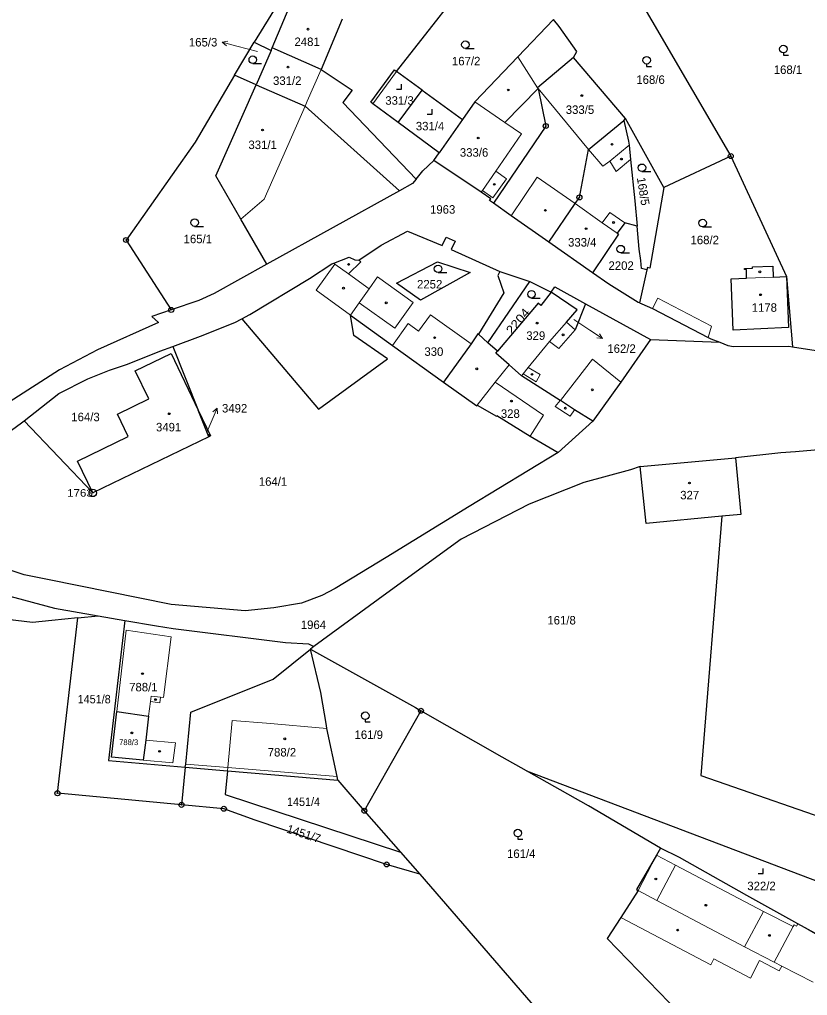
# Model space of a CAD drawing. Extents: x -679733 to -673243, y -1075091 to -1066557.
# Drawn here: x -676920.8 to -676763.1, y -1071303.8 to -1071108.5 of the extents above; entities that cross this region are included whole.
import ezdxf
from ezdxf.enums import TextEntityAlignment as Align

# ---------------------------------------------------------------- set-up
doc = ezdxf.new("R2010")
doc.units = 0
doc.header["$LTSCALE"] = 0.68
for name, color, linetype, lineweight in [('1', 7, 'Continuous', 25), ('3', 7, 'Continuous', 25), ('4', 7, 'Continuous', 13), ('5', 7, 'Continuous', 25), ('7', 7, 'Continuous', 13), ('8', 7, 'Continuous', 25)]:
    doc.layers.add(name, color=color, linetype=linetype, lineweight=lineweight)
doc.layers.add('2', color=7, linetype='Continuous')

msp = doc.modelspace()

# ---------------------------------------------------------------- linework, layer by layer
at = {"layer": '1'}
for p, q in [((-676877.78, -1071119.63), (-676873.89, -1071113.02)), ((-676870.47, -1071114.65), (-676873.5, -1071121.52)), ((-676860.46, -1071118.47), (-676870.25, -1071114.15)), ((-676840.25, -1071122.59), (-676845.36, -1071118.86)), ((-676873.5, -1071121.52), (-676877.78, -1071119.63)), ((-676845.04, -1071129.09), (-676840.25, -1071122.59)), ((-676840.25, -1071122.59), (-676832.2, -1071128.47)), ((-676856.13, -1071125.1), (-676841.47, -1071140.44)), ((-676832.2, -1071128.47), (-676836.84, -1071135.15)), ((-676791.91, -1071142.06), (-676799.55, -1071128.3)), ((-676778.49, -1071135.82), (-676791.91, -1071142.06)), ((-676844.79, -1071142.76), (-676871.32, -1071157.41)), ((-676806.17, -1071159.19), (-676814.93, -1071153.03)), ((-676890.15, -1071173.9), (-676885.09, -1071186.63)), ((-676882.95, -1071192.01), (-676885.09, -1071186.63)), ((-676906.17, -1071203.21), (-676919.89, -1071188.77)), ((-676796.64, -1071197.95), (-676777.57, -1071196.16)), ((-676909.14, -1071228.22), (-676905.1, -1071227.83)), ((-676905.1, -1071227.83), (-676899.74, -1071228.73)), ((-676861.92, -1071233.98), (-676862.58, -1071234.47)), ((-676887.69, -1071258.07), (-676888.4, -1071265.64)), ((-676857.12, -1071260.7), (-676851.83, -1071266.81))]:
    msp.add_line(p, q, dxfattribs=at)
for points in [[(-676793.14, -1071053.68), (-676797.97, -1071066.61), (-676788.18, -1071086.47), (-676801.96, -1071095.51), (-676778.49, -1071135.82)], [(-676857.6, -1071086.69), (-676864.93, -1071098.48), (-676873.89, -1071113.02), (-676870.47, -1071114.65)], [(-676845.04, -1071129.09), (-676850.14, -1071125.32), (-676850.53, -1071125.03), (-676845.78, -1071118.55), (-676845.36, -1071118.86), (-676827.58, -1071096.12)], [(-676870.47, -1071114.65), (-676870.25, -1071114.15), (-676866.11, -1071104.26)], [(-676856.28, -1071108.41), (-676860.46, -1071118.47), (-676854.26, -1071122.58), (-676856.13, -1071125.1)], [(-676813.94, -1071108.44), (-676821.09, -1071115.91), (-676829.74, -1071124.93), (-676832.2, -1071128.47)], [(-676809.98, -1071116.08), (-676809.27, -1071114.86), (-676812.85, -1071109.88), (-676813.94, -1071108.44)], [(-676809.98, -1071116.08), (-676817.18, -1071122.12), (-676817.06, -1071122.27), (-676815.53, -1071129.79), (-676826.01, -1071145.25)], [(-676799.92, -1071128.7), (-676799.55, -1071128.3), (-676809.98, -1071116.08)], [(-676877.78, -1071119.63), (-676885.68, -1071133.05), (-676899.52, -1071152.6), (-676890.48, -1071166.6)], [(-676871.32, -1071157.41), (-676876.55, -1071148.41), (-676881.56, -1071139.78), (-676873.5, -1071121.52)], [(-676873.5, -1071121.52), (-676863.7, -1071125.84), (-676844.79, -1071142.76)], [(-676814.93, -1071153.03), (-676809.65, -1071145.3), (-676808.79, -1071144.07), (-676806.98, -1071134.48), (-676799.92, -1071128.7)], [(-676799.92, -1071128.7), (-676798.95, -1071132.83), (-676798.86, -1071133.65), (-676798.54, -1071136.51), (-676797.67, -1071144.74), (-676797.21, -1071149.8)], [(-676841.47, -1071140.44), (-676840.12, -1071138.77), (-676837.92, -1071136.7), (-676836.84, -1071135.15), (-676845.04, -1071129.09)], [(-676778.49, -1071135.82), (-676767.35, -1071159.92), (-676766.17, -1071173.98)], [(-676826.01, -1071145.25), (-676826.77, -1071144.7), (-676826.51, -1071144.33), (-676828.45, -1071143.05), (-676837.92, -1071136.7)], [(-676841.47, -1071140.44), (-676842.17, -1071141.31), (-676844.79, -1071142.76)], [(-676791.91, -1071142.06), (-676794.69, -1071158.22), (-676795.17, -1071158.11), (-676795.32, -1071158.59), (-676796.79, -1071165.18)], [(-676814.93, -1071153.03), (-676822.44, -1071147.73), (-676826.01, -1071145.25)], [(-676797.21, -1071149.8), (-676799.73, -1071149.16), (-676801.22, -1071151.23), (-676800.98, -1071151.4), (-676806.17, -1071159.19)], [(-676795.32, -1071158.59), (-676796.36, -1071158.32), (-676796.51, -1071156.67), (-676796.81, -1071154.44), (-676797.21, -1071149.8)], [(-676876.35, -1071168.39), (-676874.71, -1071167.51), (-676862.8, -1071160.32), (-676858.32, -1071157.37), (-676857.95, -1071157.23), (-676854.85, -1071156.03), (-676853.75, -1071156.57), (-676852.9, -1071156.65), (-676848.45, -1071153.64), (-676843.22, -1071150.8), (-676836.24, -1071153.72), (-676835.46, -1071152.04), (-676833.67, -1071152.82), (-676834.44, -1071154.5), (-676824.74, -1071158.88), (-676818.68, -1071160.89), (-676814.42, -1071163.02)], [(-676871.32, -1071157.41), (-676881.9, -1071163.29), (-676884.93, -1071164.7), (-676890.48, -1071166.6)], [(-676824.74, -1071158.88), (-676825.09, -1071159.72), (-676823.89, -1071163.15), (-676829.01, -1071171.46), (-676829.14, -1071171.36), (-676830.45, -1071173.38), (-676836, -1071181.05)], [(-676796.79, -1071165.18), (-676797, -1071165.11), (-676802.89, -1071161.43), (-676806.17, -1071159.19)], [(-676825.16, -1071174.86), (-676827.1, -1071173.15), (-676818.68, -1071160.89)], [(-676814.42, -1071163.02), (-676813.71, -1071161.99), (-676807.6, -1071165.39)], [(-676814.42, -1071163.02), (-676816.51, -1071165.68), (-676817.04, -1071165.26), (-676825.16, -1071174.86)], [(-676807.6, -1071165.39), (-676809.62, -1071170.56), (-676811.35, -1071169.06), (-676809.21, -1071166.54), (-676814.42, -1071163.02)], [(-676807.6, -1071165.39), (-676794.56, -1071172.5), (-676780.71, -1071173.06)], [(-676796.79, -1071165.18), (-676796.27, -1071165.34), (-676794.13, -1071166.29), (-676783, -1071172.09), (-676782.46, -1071172.37), (-676780.71, -1071173.06)], [(-676890.48, -1071166.6), (-676894.38, -1071167.94), (-676893, -1071169.08), (-676905.21, -1071174.56), (-676912.81, -1071178.6), (-676922.87, -1071185.06), (-676945.34, -1071201.32)], [(-676876.35, -1071168.39), (-676861, -1071186.45), (-676847.18, -1071176.4), (-676853.95, -1071171.68), (-676854.61, -1071167.62), (-676846.2, -1071173.69), (-676836, -1071181.05)], [(-676890.15, -1071173.9), (-676884.63, -1071171.82), (-676877.71, -1071169.12), (-676876.35, -1071168.39)], [(-676766.17, -1071173.98), (-676758.83, -1071175.12), (-676758.81, -1071175.27), (-676754.44, -1071174.78), (-676754.47, -1071174.63), (-676748.42, -1071173.39), (-676725.22, -1071168.28)], [(-676794.56, -1071172.5), (-676800.52, -1071181.04), (-676806.13, -1071188.83), (-676813.05, -1071195.13)], [(-676780.71, -1071173.06), (-676779.09, -1071173.69), (-676777.92, -1071173.91), (-676766.9, -1071173.87), (-676766.17, -1071173.98)], [(-676919.89, -1071188.77), (-676912.99, -1071183.34), (-676907.18, -1071180.41), (-676902.83, -1071178.62), (-676899.25, -1071177.43), (-676892.74, -1071174.87), (-676890.15, -1071173.9)], [(-676906.17, -1071203.21), (-676909.26, -1071196.88), (-676899.06, -1071191.95), (-676901.24, -1071187.44), (-676894.98, -1071184.41), (-676897.69, -1071178.8), (-676890.47, -1071175.31), (-676885.09, -1071186.63)], [(-676806.13, -1071188.83), (-676809.76, -1071186.56), (-676812.56, -1071184.75), (-676812.64, -1071184.69), (-676820.39, -1071179.77), (-676822.87, -1071177.58), (-676825.48, -1071175.24), (-676825.16, -1071174.86)], [(-676836, -1071181.05), (-676829.34, -1071185.76), (-676829.28, -1071185.67), (-676825.38, -1071187.84), (-676825.32, -1071187.75), (-676818.64, -1071191.88), (-676813.05, -1071195.13)], [(-676885.09, -1071186.63), (-676882.62, -1071191.82), (-676882.95, -1071192.01), (-676906.17, -1071203.21)], [(-676941.41, -1071204.66), (-676937.36, -1071201.7), (-676927.49, -1071194.31), (-676920.45, -1071189.21), (-676919.89, -1071188.77)], [(-676813.05, -1071195.13), (-676830.85, -1071205.93), (-676847.46, -1071216.15), (-676857.65, -1071222.35), (-676860.35, -1071223.76), (-676864.42, -1071225.26), (-676869.93, -1071226.22), (-676875.66, -1071226.79), (-676890.45, -1071225.51), (-676915.22, -1071220.56), (-676919.92, -1071219.59), (-676924.77, -1071217.98), (-676931.56, -1071215.2), (-676941.41, -1071204.66)], [(-676756.38, -1071194.72), (-676756.38, -1071194.17), (-676765.57, -1071194.99), (-676768.46, -1071195.22), (-676777.57, -1071196.16)], [(-676777.57, -1071196.16), (-676776.48, -1071207.53), (-676780.28, -1071207.89)], [(-676796.64, -1071197.95), (-676798.56, -1071198.62), (-676807.92, -1071201.15), (-676818.87, -1071205.44), (-676832.48, -1071212.49), (-676847.35, -1071223.29), (-676861.92, -1071233.98)], [(-676780.28, -1071207.89), (-676795.46, -1071209.33), (-676796.64, -1071197.95)], [(-676780.28, -1071207.89), (-676784.47, -1071259.78), (-676753.77, -1071270.45)], [(-676966.53, -1071210.44), (-676959.98, -1071212.65), (-676937.42, -1071219.99), (-676929.02, -1071222.21), (-676913.84, -1071226.28), (-676905.1, -1071227.83)], [(-676909.14, -1071228.22), (-676914.34, -1071228.72), (-676918.23, -1071229.15), (-676926.12, -1071228.18), (-676958.98, -1071217.29), (-676954.33, -1071236.24)], [(-676888.4, -1071265.64), (-676913.25, -1071263.32), (-676909.14, -1071228.22)], [(-676899.74, -1071228.73), (-676903.05, -1071256.75), (-676887.69, -1071258.07)], [(-676899.74, -1071228.73), (-676893.45, -1071229.78), (-676890.1, -1071230.37), (-676867.62, -1071233.15), (-676862.98, -1071233.44), (-676861.92, -1071233.98)], [(-676887.69, -1071258.07), (-676887.56, -1071257.48), (-676886.53, -1071247.08), (-676870.1, -1071240.47), (-676862.58, -1071234.47)], [(-676862.58, -1071234.47), (-676841.62, -1071246.16), (-676840.49, -1071246.81)], [(-676857.12, -1071260.7), (-676857.28, -1071259.97), (-676859.3, -1071250.33), (-676859.42, -1071249.78), (-676860.55, -1071243.16), (-676862.58, -1071234.47)], [(-676840.49, -1071246.81), (-676851.83, -1071266.81), (-676844.59, -1071275.11), (-676840.75, -1071279.54)], [(-676819.36, -1071258.86), (-676824.25, -1071256.1), (-676840.49, -1071246.81)], [(-676887.69, -1071258.07), (-676879.18, -1071258.8), (-676857.12, -1071260.7)], [(-676879.18, -1071258.8), (-676879.7, -1071263.54), (-676844.59, -1071275.11)], [(-676792.59, -1071274.31), (-676807, -1071265.83), (-676819.36, -1071258.86)], [(-676819.36, -1071258.86), (-676757.33, -1071282.38), (-676755.28, -1071275.51)], [(-676840.75, -1071279.54), (-676847.36, -1071277.56), (-676873.68, -1071268.71), (-676879.93, -1071266.43), (-676888.4, -1071265.64)], [(-676792.59, -1071274.31), (-676793.38, -1071275.68), (-676797.39, -1071282.6), (-676797.01, -1071282.8), (-676800.47, -1071288.15), (-676803.23, -1071292.41), (-676780.46, -1071315.83), (-676795.54, -1071331.55)], [(-676760.24, -1071292.13), (-676765.08, -1071289.42), (-676775.27, -1071283.75), (-676788.79, -1071276.18), (-676792.59, -1071274.31)], [(-676840.75, -1071279.54), (-676819.35, -1071304.16), (-676795.54, -1071331.55)]]:
    msp.add_lwpolyline(points, dxfattribs=at)
for points in [[(-676830.64, -1071159.11), (-676840.62, -1071164.67), (-676845.42, -1071161.23), (-676837.2, -1071156.98)], [(-676778.05, -1071170.61), (-676778.39, -1071160.34), (-676775.32, -1071160.22), (-676775.38, -1071158.49), (-676775.72, -1071158.5), (-676775.73, -1071158.3), (-676774.17, -1071158.24), (-676774.18, -1071157.97), (-676770.07, -1071157.84), (-676769.99, -1071160.02), (-676767.35, -1071159.92), (-676766.96, -1071170.13)], [(-676895.02, -1071247.91), (-676895.57, -1071252.71), (-676896.07, -1071256.68), (-676902.41, -1071256.11), (-676901.36, -1071246.96)]]:
    msp.add_lwpolyline(points, close=True, dxfattribs=at)
at = {"layer": '3'}
for p, q in [((-676831.603, -1071114.26), (-676829.853, -1071114.26)), ((-676874.153, -1071117.27), (-676872.403, -1071117.27)), ((-676796.273, -1071138.89), (-676794.523, -1071138.89)), ((-676885.783, -1071149.87), (-676884.033, -1071149.87)), ((-676784.133, -1071149.96), (-676782.383, -1071149.96)), ((-676800.523, -1071155.17), (-676798.773, -1071155.17)), ((-676837.073, -1071159.11), (-676835.323, -1071159.11)), ((-676818.373, -1071164.21), (-676816.623, -1071164.21))]:
    msp.add_line(p, q, dxfattribs=at)
for points in [[(-676767.97, -1071115.142), (-676767.97, -1071115.64), (-676766.969, -1071115.64)], [(-676795.33, -1071117.382), (-676795.33, -1071117.88), (-676794.329, -1071117.88)], [(-676845.401, -1071122.39), (-676844.4, -1071122.39), (-676844.4, -1071121.39)], [(-676839.231, -1071127.4), (-676838.23, -1071127.4), (-676838.23, -1071126.4)], [(-676851.64, -1071248.552), (-676851.64, -1071249.05), (-676850.639, -1071249.05)], [(-676821.11, -1071272.032), (-676821.11, -1071272.53), (-676820.109, -1071272.53)], [(-676773.001, -1071279.39), (-676772, -1071279.39), (-676772, -1071278.39)]]:
    msp.add_lwpolyline(points, dxfattribs=at)
for centre in [(-676831.6029, -1071113.5098), (-676767.9693, -1071114.3909), (-676874.1529, -1071116.5198), (-676795.3293, -1071116.6309), (-676796.2729, -1071138.1398), (-676885.7829, -1071149.1198), (-676784.1329, -1071149.2098), (-676800.5229, -1071154.4198), (-676837.0729, -1071158.3598), (-676818.3729, -1071163.4598), (-676851.6393, -1071247.8009), (-676821.1093, -1071271.2809)]:
    msp.add_circle(centre, 0.75, dxfattribs=at)
at = {"layer": '4'}
for p, q in [((-676817.18, -1071122.12), (-676821.09, -1071115.91)), ((-676863.24, -1071124.83), (-676860.46, -1071118.47)), ((-676850.14, -1071125.32), (-676845.36, -1071118.86)), ((-676823.7, -1071129.06), (-676817.06, -1071122.27)), ((-676817.06, -1071122.27), (-676806.98, -1071134.48)), ((-676863.24, -1071124.83), (-676863.7, -1071125.84)), ((-676829.74, -1071124.93), (-676823.7, -1071129.06)), ((-676863.7, -1071125.84), (-676871.84, -1071144.4)), ((-676823.7, -1071129.06), (-676820.4, -1071131.32)), ((-676820.4, -1071131.32), (-676825.52, -1071138.83)), ((-676806.98, -1071134.48), (-676804.07, -1071137.85)), ((-676802.71, -1071136.85), (-676798.86, -1071133.65)), ((-676801.45, -1071138.86), (-676798.54, -1071136.51)), ((-676804.07, -1071137.85), (-676802.71, -1071136.85)), ((-676802.71, -1071136.85), (-676801.45, -1071138.86)), ((-676825.52, -1071138.83), (-676828.19, -1071142.67)), ((-676823.38, -1071140.36), (-676826.11, -1071144.16)), ((-676825.52, -1071138.83), (-676823.38, -1071140.36)), ((-676822.44, -1071147.73), (-676817.24, -1071140.02)), ((-676817.24, -1071140.02), (-676809.65, -1071145.3)), ((-676876.55, -1071148.41), (-676871.84, -1071144.4)), ((-676828.19, -1071142.67), (-676828.45, -1071143.05)), ((-676828.19, -1071142.67), (-676826.11, -1071144.16)), ((-676809.65, -1071145.3), (-676804.21, -1071149.14)), ((-676804.21, -1071149.14), (-676802.67, -1071147.07)), ((-676802.67, -1071147.07), (-676799.73, -1071149.16)), ((-676804.21, -1071149.14), (-676801.22, -1071151.23)), ((-676861.49, -1071162.66), (-676857.7, -1071157.41)), ((-676857.95, -1071157.23), (-676857.7, -1071157.41)), ((-676857.7, -1071157.41), (-676854.99, -1071159.37)), ((-676852.53, -1071156.98), (-676854.99, -1071159.37)), ((-676852.53, -1071156.98), (-676852.9, -1071156.65)), ((-676854.99, -1071159.37), (-676850.86, -1071162.36)), ((-676850.86, -1071162.36), (-676849.17, -1071159.99)), ((-676849.17, -1071159.99), (-676842.03, -1071165.1)), ((-676775.32, -1071160.22), (-676769.99, -1071160.02)), ((-676854.61, -1071167.62), (-676861.49, -1071162.66)), ((-676852.84, -1071165.14), (-676850.86, -1071162.36)), ((-676854.61, -1071167.62), (-676852.84, -1071165.14)), ((-676852.84, -1071165.14), (-676845.71, -1071170.23)), ((-676842.03, -1071165.1), (-676845.71, -1071170.23)), ((-676794.13, -1071166.29), (-676793.07, -1071164.26)), ((-676793.07, -1071164.26), (-676782.37, -1071169.82)), ((-676840.98, -1071170.84), (-676838.61, -1071167.55)), ((-676838.61, -1071167.55), (-676830.45, -1071173.38)), ((-676846.2, -1071173.69), (-676843.06, -1071169.33)), ((-676843.06, -1071169.33), (-676840.98, -1071170.84)), ((-676811.35, -1071169.06), (-676814.75, -1071172.94)), ((-676782.37, -1071169.82), (-676783, -1071172.09)), ((-676827.1, -1071173.15), (-676829.01, -1071171.46)), ((-676812.89, -1071174.31), (-676809.62, -1071170.56)), ((-676819.01, -1071178.09), (-676814.75, -1071172.94)), ((-676814.75, -1071172.94), (-676812.89, -1071174.31)), ((-676825.67, -1071181.06), (-676822.87, -1071177.58)), ((-676812.56, -1071184.75), (-676806.2, -1071176.46)), ((-676806.2, -1071176.46), (-676800.52, -1071181.04)), ((-676820.39, -1071179.77), (-676820.04, -1071179.35)), ((-676820.04, -1071179.35), (-676819.01, -1071178.09)), ((-676820.04, -1071179.35), (-676817.46, -1071180.99)), ((-676819.01, -1071178.09), (-676816.65, -1071179.53)), ((-676817.46, -1071180.99), (-676816.65, -1071179.53)), ((-676825.67, -1071181.06), (-676829.28, -1071185.67)), ((-676825.67, -1071181.06), (-676815.97, -1071187.62)), ((-676812.64, -1071184.69), (-676813.61, -1071185.89)), ((-676813.61, -1071185.89), (-676810.62, -1071187.88)), ((-676809.76, -1071186.56), (-676810.62, -1071187.88)), ((-676815.97, -1071187.62), (-676818.64, -1071191.88)), ((-676899.46, -1071230.69), (-676901.36, -1071246.96)), ((-676899.46, -1071230.69), (-676890.49, -1071232.02)), ((-676890.49, -1071232.02), (-676892.02, -1071244.18)), ((-676894.46, -1071243.87), (-676894.6, -1071244.98)), ((-676892.62, -1071244.1), (-676894.46, -1071243.87)), ((-676892.76, -1071245.21), (-676892.62, -1071244.1)), ((-676892.02, -1071244.18), (-676892.62, -1071244.1)), ((-676894.6, -1071244.98), (-676895.02, -1071247.91)), ((-676894.6, -1071244.98), (-676892.76, -1071245.21)), ((-676879.13, -1071258.19), (-676878.3, -1071248.73)), ((-676878.3, -1071248.73), (-676871.4, -1071249.31)), ((-676871.4, -1071249.31), (-676859.3, -1071250.33)), ((-676895.57, -1071252.71), (-676889.59, -1071253.25)), ((-676889.59, -1071253.25), (-676890.13, -1071257.21)), ((-676896.07, -1071256.68), (-676890.13, -1071257.21)), ((-676879.13, -1071258.19), (-676887.56, -1071257.48)), ((-676879.13, -1071258.19), (-676879.18, -1071258.8)), ((-676857.28, -1071259.97), (-676879.13, -1071258.19)), ((-676793.38, -1071275.68), (-676797.01, -1071282.8)), ((-676793.38, -1071275.68), (-676789.58, -1071277.69)), ((-676793.29, -1071284.77), (-676789.58, -1071277.69)), ((-676789.58, -1071277.69), (-676771.96, -1071287)), ((-676797.01, -1071282.8), (-676793.29, -1071284.77)), ((-676775.75, -1071294.07), (-676793.29, -1071284.77)), ((-676775.75, -1071294.07), (-676771.96, -1071287)), ((-676771.96, -1071287), (-676765.99, -1071289.97)), ((-676782.52, -1071297.62), (-676800.47, -1071288.15)), ((-676765.99, -1071289.97), (-676769.8, -1071297.11)), ((-676765.99, -1071289.97), (-676765.83, -1071289.66)), ((-676765.83, -1071289.66), (-676765.34, -1071289.91)), ((-676765.34, -1071289.91), (-676765.08, -1071289.42)), ((-676765.08, -1071289.42), (-676761.13, -1071291.71)), ((-676769.8, -1071297.11), (-676775.75, -1071294.07)), ((-676781.89, -1071296.43), (-676782.52, -1071297.62)), ((-676774.56, -1071300.29), (-676781.89, -1071296.43)), ((-676772.72, -1071296.79), (-676774.56, -1071300.29)), ((-676768.78, -1071298.86), (-676772.72, -1071296.79)), ((-676768.27, -1071297.89), (-676769.8, -1071297.11)), ((-676768.78, -1071298.86), (-676768.27, -1071297.89)), ((-676761.98, -1071301.12), (-676768.27, -1071297.89))]:
    msp.add_line(p, q, dxfattribs=at)
at = {"layer": '5'}
for centre, radius in [((-676863.0968, -1071110.4092), 0.175), ((-676867.0968, -1071117.9892), 0.175), ((-676823.0168, -1071122.5792), 0.175), ((-676808.2968, -1071123.6992), 0.175), ((-676872.1868, -1071130.5892), 0.175), ((-676829.0368, -1071132.1892), 0.175), ((-676802.2568, -1071133.4492), 0.175), ((-676800.3868, -1071136.4092), 0.175), ((-676825.8168, -1071141.4592), 0.175), ((-676815.5968, -1071146.6692), 0.175), ((-676807.4568, -1071150.3292), 0.175), ((-676801.9468, -1071149.0992), 0.175), ((-676854.9668, -1071157.4792), 0.175), ((-676772.6768, -1071158.9692), 0.175), ((-676855.9968, -1071162.2392), 0.175), ((-676772.5368, -1071163.5592), 0.175), ((-676847.4368, -1071165.1792), 0.175), ((-676817.2468, -1071169.2292), 0.175), ((-676812.0568, -1071171.5692), 0.175), ((-676837.7568, -1071172.1492), 0.175), ((-676829.3268, -1071178.3792), 0.175), ((-676818.2768, -1071179.4892), 0.175), ((-676806.2068, -1071182.5892), 0.175), ((-676822.3968, -1071184.8392), 0.175), ((-676890.8668, -1071187.3692), 0.175), ((-676811.5968, -1071186.2492), 0.175), ((-676882.9046, -1071191.6294), 0.1172), ((-676786.7768, -1071201.2292), 0.175), ((-676896.2268, -1071239.3892), 0.175), ((-676893.6068, -1071244.5692), 0.175), ((-676898.3368, -1071251.2392), 0.175), ((-676867.7468, -1071252.4292), 0.175), ((-676892.8068, -1071254.9192), 0.175), ((-676793.4968, -1071280.4692), 0.175), ((-676783.4668, -1071285.7292), 0.175), ((-676789.1168, -1071290.6992), 0.175), ((-676770.7668, -1071291.7692), 0.175)]:
    msp.add_circle(centre, radius, dxfattribs=at)
at = {"layer": '7'}
for p, q in [((-676880.249, -1071113.003), (-676879.411, -1071113.746)), ((-676804.192, -1071172.338), (-676804.742, -1071171.363)), ((-676881.307, -1071186.268), (-676882.16, -1071186.994))]:
    msp.add_line(p, q, dxfattribs=at)
for points in [[(-676873.23, -1071114.87), (-676877.35, -1071113.78), (-676880.249, -1071113.003), (-676879.152, -1071112.779)], [(-676809.87, -1071168.49), (-676806.68, -1071170.66), (-676804.192, -1071172.338), (-676805.302, -1071172.193)], [(-676883.29, -1071190.95), (-676882.48, -1071189.03), (-676881.307, -1071186.268), (-676881.238, -1071187.385)]]:
    msp.add_lwpolyline(points, dxfattribs=at)
at = {"layer": '8'}
for centre, radius in [((-676815.53, -1071129.7899), 0.5), ((-676815.53, -1071129.7899), 0.0303), ((-676778.49, -1071135.8199), 0.5), ((-676778.49, -1071135.8199), 0.0303), ((-676808.79, -1071144.0699), 0.5), ((-676808.79, -1071144.0699), 0.0303), ((-676899.52, -1071152.5999), 0.5), ((-676899.52, -1071152.5999), 0.0303), ((-676890.48, -1071166.5999), 0.5), ((-676890.48, -1071166.5999), 0.0303), ((-676906.17, -1071203.2098), 0.75), ((-676906.17, -1071203.2098), 0.03), ((-676840.49, -1071246.8099), 0.5), ((-676840.49, -1071246.8099), 0.0303), ((-676913.25, -1071263.3199), 0.5), ((-676913.25, -1071263.3199), 0.0303), ((-676888.4, -1071265.6399), 0.5), ((-676888.4, -1071265.6399), 0.0303), ((-676879.93, -1071266.4299), 0.5), ((-676879.93, -1071266.4299), 0.0303), ((-676851.83, -1071266.8099), 0.5), ((-676851.83, -1071266.8099), 0.0303), ((-676847.36, -1071277.5599), 0.5), ((-676847.36, -1071277.5599), 0.0303)]:
    msp.add_circle(centre, radius, dxfattribs=at)

# ---------------------------------------------------------------- texts
at = {"layer": '2'}
msp.add_text('165/3', height=1.7, dxfattribs=at).set_placement((-676881.249, -1071113.87), align=Align.RIGHT)
for s, height, p in [('2481', 1.7, (-676865.81, -1071113.779)), ('168/1', 1.7, (-676769.89, -1071119.37)), ('331/2', 1.7, (-676870.1, -1071121.56)), ('333/5', 1.7, (-676811.52, -1071127.37)), ('331/1', 1.7, (-676875.02, -1071134.4)), ('333/6', 1.7, (-676832.71, -1071135.93)), ('1963', 1.7, (-676838.68, -1071147.33)), ('165/1', 1.7, (-676887.99, -1071153.239)), ('333/4', 1.7, (-676811.06, -1071153.91)), ('168/2', 1.7, (-676786.55, -1071153.44)), ('2202', 1.7, (-676802.97, -1071158.57)), ('2252', 1.7, (-676841.28, -1071162.3)), ('1178', 1.7, (-676774.31, -1071166.96)), ('329', 1.7, (-676819.42, -1071172.58)), ('162/2', 1.7, (-676803.2, -1071175.183)), ('330', 1.7, (-676839.81, -1071175.779)), ('3492', 1.7, (-676880.31, -1071187.12)), ('164/3', 1.7, (-676910.47, -1071188.86)), ('328', 1.7, (-676824.51, -1071188.19)), ('3491', 1.7, (-676893.52, -1071190.9)), ('164/1', 1.7, (-676872.94, -1071201.779)), ('327', 1.7, (-676788.61, -1071204.499)), ('161/8', 1.7, (-676815.2, -1071229.54)), ('1964', 1.7, (-676864.54, -1071230.45)), ('788/1', 1.7, (-676898.89, -1071242.93)), ('161/9', 1.7, (-676853.79, -1071252.45)), ('788/3', 1.14, (-676900.9, -1071253.68)), ('788/2', 1.7, (-676871.16, -1071255.96)), ('161/4', 1.7, (-676823.27, -1071276.259)), ('322/2', 1.7, (-676775.19, -1071282.71))]:
    msp.add_text(s, height=height, dxfattribs=at).set_placement(p)
for s, p in [('167/2', (-676831.45, -1071117.65)), ('168/6', (-676794.55, -1071121.36)), ('331/3', (-676844.79, -1071125.529)), ('331/4', (-676838.68, -1071130.66))]:
    msp.add_text(s, height=1.7, dxfattribs=at).set_placement(p, align=Align.CENTER)
msp.add_text('168/5', height=1.7, rotation=279, dxfattribs=at).set_placement((-676796.8452, -1071142.9905), align=Align.CENTER)
at = {"layer": '2', "width": 1.15}
msp.add_text('2204', height=1.7, rotation=50, dxfattribs=at).set_placement((-676822.318, -1071171.616))
at = {"layer": '2', "width": 0.95}
for s, p in [('1451/8', (-676909.19, -1071245.33)), ('1451/4', (-676867.3, -1071265.87))]:
    msp.add_text(s, height=1.7, dxfattribs=at).set_placement(p)
at = {"layer": '2'}
msp.add_text('1451/7', height=1.7, rotation=342, dxfattribs=at).set_placement((-676867.522, -1071271.148))
at = {"layer": '8', "width": 1.15}
msp.add_text('1763', height=1.5, dxfattribs=at).set_placement((-676906.169, -1071203.96), align=Align.RIGHT)

doc.saveas('drawing.dxf')
